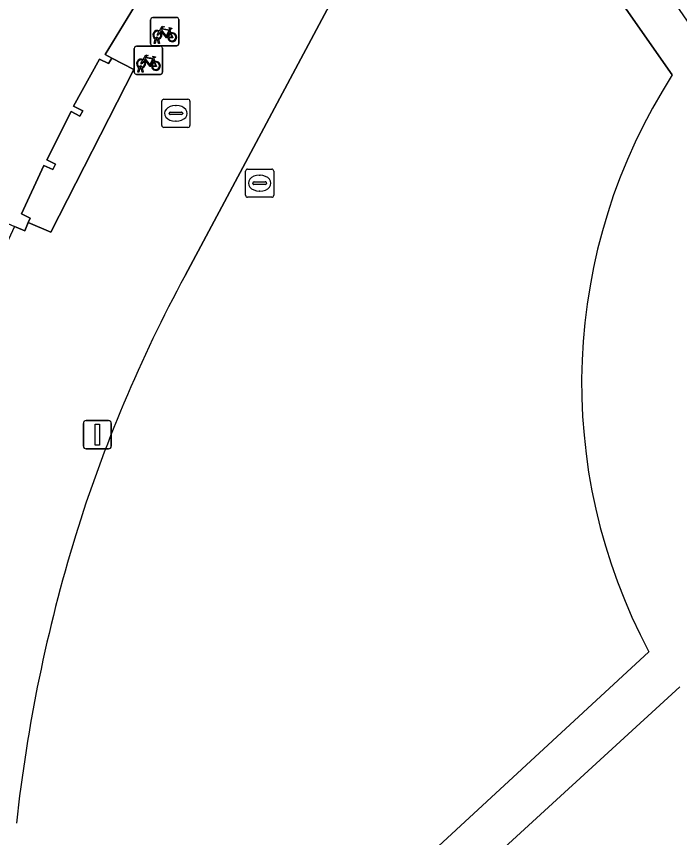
# Model space of a CAD drawing. Extents: x 159262 to 160143, y 383399 to 384319.
# Drawn here: x 160085.03 to 160108.52, y 383778.48 to 383807.57 of the extents above; entities that cross this region are included whole.
import ezdxf

# ---------------------------------------------------------------- set-up
doc = ezdxf.new("R2010")
doc.units = 0
for name, color, linetype in [('IMGEO_Fietsenrek', 7, 'Continuous'), ('IMGEO_Groenvoorziening', 7, 'Continuous'), ('IMGEO_Kolk', 7, 'Continuous'), ('IMGEO_Lichtmast', 7, 'Continuous'), ('IMGEO_Pand', 7, 'Continuous'), ('IMGEO_Rioolput', 7, 'Continuous'), ('IMGEO_Voetpad_halfverhard', 7, 'Continuous'), ('IMGEO_Voetpad_open', 7, 'Continuous')]:
    doc.layers.add(name, color=color, linetype=linetype)

msp = doc.modelspace()

# ---------------------------------------------------------------- linework, layer by layer
at = {"layer": 'IMGEO_Fietsenrek'}
for p, q in [((160089.853, 383807.527), (160090.694, 383807.527)), ((160090.694, 383807.527), (160089.853, 383807.527)), ((160089.778, 383806.602), (160089.778, 383807.443)), ((160089.778, 383807.443), (160089.778, 383806.602)), ((160090.778, 383807.452), (160090.778, 383806.611)), ((160090.778, 383806.611), (160090.778, 383807.452)), ((160090.465, 383807.076), (160090.501, 383806.981)), ((160089.905, 383806.611), (160089.944, 383806.771)), ((160089.939, 383806.611), (160089.905, 383806.611)), ((160089.974, 383806.759), (160089.939, 383806.611)), ((160090.016, 383806.783), (160090.015, 383806.787)), ((160090.057, 383806.611), (160090.023, 383806.753)), ((160090.047, 383806.794), (160090.048, 383806.787)), ((160090.055, 383806.757), (160090.09, 383806.611)), ((160090.09, 383806.611), (160090.057, 383806.611)), ((160089.201, 383805.587), (160089.201, 383806.428)), ((160089.201, 383806.428), (160089.201, 383805.587)), ((160089.276, 383806.512), (160090.117, 383806.512)), ((160090.117, 383806.512), (160089.276, 383806.512)), ((160090.703, 383806.527), (160089.862, 383806.527)), ((160089.862, 383806.527), (160090.703, 383806.527)), ((160090.201, 383806.437), (160090.201, 383805.596)), ((160090.201, 383805.596), (160090.201, 383806.437)), ((160089.888, 383806.061), (160089.924, 383805.966)), ((160089.328, 383805.596), (160089.367, 383805.756)), ((160089.397, 383805.744), (160089.362, 383805.596)), ((160089.439, 383805.768), (160089.438, 383805.772)), ((160089.48, 383805.596), (160089.446, 383805.738)), ((160089.47, 383805.779), (160089.471, 383805.772)), ((160089.478, 383805.742), (160089.513, 383805.596)), ((160090.126, 383805.512), (160089.285, 383805.512)), ((160089.285, 383805.512), (160090.126, 383805.512)), ((160089.362, 383805.596), (160089.328, 383805.596)), ((160089.513, 383805.596), (160089.48, 383805.596))]:
    msp.add_line(p, q, dxfattribs=at)
for points in [[(160090.091, 383807.053), (160090.186, 383807.217), (160090.272, 383807.203), (160090.274, 383807.194), (160090.218, 383807.183), (160090.191, 383807.138), (160090.447, 383807.097)], [(160090.112, 383807.001), (160090.06, 383806.911), (160090.02, 383806.886), (160090.021, 383806.933), (160090.076, 383807.027)], [(160090.387, 383806.809), (160090.337, 383806.809), (160090.146, 383807.06), (160090.127, 383807.028)], [(160090.434, 383807.072), (160090.177, 383807.113), (160090.16, 383807.084), (160090.327, 383806.864), (160090.434, 383807.072)], [(160090.482, 383806.974), (160090.452, 383807.051), (160090.343, 383806.833), (160090.386, 383806.833)], [(160090.416, 383806.833), (160090.536, 383806.832), (160090.492, 383806.946)], [(160090.512, 383806.953), (160090.567, 383806.808), (160090.417, 383806.808)], [(160090.447, 383807.097), (160090.472, 383807.146), (160090.466, 383807.15), (160090.443, 383807.154), (160090.431, 383807.161), (160090.43, 383807.164), (160090.432, 383807.169), (160090.527, 383807.154), (160090.529, 383807.144), (160090.519, 383807.131), (160090.507, 383807.125), (160090.493, 383807.131), (160090.465, 383807.076)], [(160089.514, 383806.038), (160089.609, 383806.202), (160089.695, 383806.188), (160089.697, 383806.179), (160089.641, 383806.168), (160089.614, 383806.123), (160089.87, 383806.082)], [(160089.81, 383805.794), (160089.76, 383805.794), (160089.569, 383806.045), (160089.55, 383806.013)], [(160089.857, 383806.057), (160089.6, 383806.098), (160089.583, 383806.069), (160089.75, 383805.849), (160089.857, 383806.057)], [(160089.905, 383805.959), (160089.875, 383806.036), (160089.766, 383805.818), (160089.809, 383805.818)], [(160089.87, 383806.082), (160089.895, 383806.131), (160089.889, 383806.135), (160089.866, 383806.139), (160089.854, 383806.146), (160089.853, 383806.149), (160089.855, 383806.154), (160089.95, 383806.139), (160089.952, 383806.129), (160089.942, 383806.116), (160089.93, 383806.11), (160089.916, 383806.116), (160089.888, 383806.061)], [(160089.535, 383805.986), (160089.483, 383805.896), (160089.443, 383805.871), (160089.444, 383805.918), (160089.499, 383806.012)], [(160089.839, 383805.818), (160089.959, 383805.817), (160089.915, 383805.931)], [(160089.935, 383805.938), (160089.99, 383805.793), (160089.84, 383805.793)]]:
    msp.add_lwpolyline(points, dxfattribs=at)
for centre, radius, start, end in [((160089.856, 383807.449), 0.0779, 92.4484, 184.2845), ((160089.856, 383807.449), 0.0779, 92.4484, 184.2845), ((160090.7, 383807.449), 0.0779, 2.4484, 94.2845), ((160090.7, 383807.449), 0.0779, 2.4484, 94.2845), ((160090.018, 383806.912), 0.159, 62.6766, 242.1369), ((160090.018, 383806.912), 0.129, 63.3192, 238.903), ((160090.018, 383806.912), 0.129, 283.6043, 43.4302), ((160090.018, 383806.912), 0.159, 283.5766, 46.6042), ((160090.545, 383806.828), 0.159, 113.3408, 178.3217), ((160090.545, 383806.828), 0.159, 187.0065, 105.7708), ((160090.545, 383806.828), 0.129, 113.923, 177.9556), ((160090.545, 383806.828), 0.129, 188.6715, 104.5883), ((160089.998, 383806.783), 0.0499, 12.8025, 158.6934), ((160090.018, 383806.912), 0.159, 253.9967, 271.7867), ((160089.998, 383806.783), 0.0174, 12.8025, 163.4502), ((160090.018, 383806.912), 0.129, 253.415, 269.0204), ((160090.7, 383806.605), 0.0779, 272.4484, 4.2845), ((160090.7, 383806.605), 0.0779, 272.4484, 4.2845), ((160089.279, 383806.434), 0.0779, 92.4484, 184.2845), ((160089.279, 383806.434), 0.0779, 92.4484, 184.2845), ((160089.856, 383806.605), 0.0779, 182.4484, 274.2845), ((160089.856, 383806.605), 0.0779, 182.4484, 274.2845), ((160090.123, 383806.434), 0.0779, 2.4484, 94.2845), ((160090.123, 383806.434), 0.0779, 2.4484, 94.2845), ((160089.441, 383805.897), 0.159, 62.6766, 242.1369), ((160089.441, 383805.897), 0.129, 63.3192, 238.903), ((160089.421, 383805.768), 0.0499, 12.8025, 158.6934), ((160089.441, 383805.897), 0.159, 253.9967, 271.7867), ((160089.421, 383805.768), 0.0174, 12.8025, 163.4502), ((160089.441, 383805.897), 0.129, 253.415, 269.0204), ((160089.441, 383805.897), 0.129, 283.6043, 43.4302), ((160089.441, 383805.897), 0.159, 283.5766, 46.6042), ((160089.968, 383805.813), 0.159, 113.3408, 178.3217), ((160089.968, 383805.813), 0.159, 187.0065, 105.7708), ((160089.968, 383805.813), 0.129, 113.923, 177.9556), ((160089.968, 383805.813), 0.129, 188.6715, 104.5883), ((160089.279, 383805.59), 0.0779, 182.4484, 274.2845), ((160089.279, 383805.59), 0.0779, 182.4484, 274.2845), ((160090.123, 383805.59), 0.0779, 272.4484, 4.2845), ((160090.123, 383805.59), 0.0779, 272.4484, 4.2845)]:
    msp.add_arc(centre, radius, start, end, dxfattribs=at)
at = {"layer": 'IMGEO_Groenvoorziening'}
for points in [[(160108.262, 383805.493), (160104.813, 383810.428), (160104.097, 383809.911), (160100.997, 383814.582), (160100.219, 383815.647), (160091.002, 383798.389)], [(160085.956, 383766.445), (160087.158, 383767.623), (160092.055, 383772.143), (160092.69, 383771.451), (160107.438, 383785.06)], [(160108.532, 383783.819), (160093.432, 383769.993), (160093.98, 383769.348), (160092.056, 383767.511), (160134.071, 383767.597), (160135.904, 383768.059), (160136.739, 383768.877), (160132.826, 383773.1), (160133.763, 383773.796), (160125.235, 383784.114)]]:
    msp.add_lwpolyline(points, dxfattribs=at)
for centre, radius, start, end in [((160125.225, 383794.576), 20.173, 147.2358, 208.1455), ((160136.131, 383773.929), 51.331, 151.5415, 162.7317), ((160140.187, 383772.971), 55.49, 163.0312, 173.7689)]:
    msp.add_arc(centre, radius, start, end, dxfattribs=at)
at = {"layer": 'IMGEO_Kolk'}
for p, q in [((160090.248, 383804.633), (160091.1, 383804.633)), ((160090.173, 383803.707), (160090.173, 383804.559)), ((160090.661, 383804.413), (160090.686, 383804.413)), ((160091.174, 383804.559), (160091.174, 383803.707)), ((160090.432, 383804.127), (160090.432, 383804.139)), ((160090.87, 383804.09), (160090.472, 383804.09)), ((160090.475, 383804.176), (160090.873, 383804.176)), ((160090.916, 383804.139), (160090.916, 383804.127)), ((160090.684, 383803.853), (160090.659, 383803.853)), ((160091.1, 383803.633), (160090.248, 383803.633))]:
    msp.add_line(p, q, dxfattribs=at)
for points in [[(160090.248, 383804.633), (160091.1, 383804.633)], [(160090.173, 383803.707), (160090.173, 383804.559)], [(160091.174, 383804.559), (160091.174, 383803.707)], [(160091.1, 383803.633), (160090.248, 383803.633)]]:
    msp.add_lwpolyline(points, dxfattribs=at)
for centre, radius, start, end in [((160090.25, 383804.557), 0.0765, 91.552, 178.448), ((160090.25, 383804.557), 0.0765, 91.552, 178.448), ((160091.098, 383804.557), 0.0765, 1.552, 88.448), ((160091.098, 383804.557), 0.0765, 1.552, 88.448), ((160090.472, 383804.136), 0.0403, 85.8775, 175.7526), ((160090.469, 383804.126), 0.0366, 178.938, 274.7102), ((160090.873, 383804.133), 0.043, 264.8664, 352.4533), ((160090.877, 383804.138), 0.0386, 1.7309, 96.639), ((160090.25, 383803.709), 0.0765, 181.552, 268.448), ((160090.25, 383803.709), 0.0765, 181.552, 268.448), ((160091.098, 383803.709), 0.0765, 271.552, 358.448), ((160091.098, 383803.709), 0.0765, 271.552, 358.448)]:
    msp.add_arc(centre, radius, start, end, dxfattribs=at)
for centre, major_axis, ratio, start_param, end_param in [((160090.66, 383804.133), (-0.387, 0.002), 0.722429, 4.712389, 7.853982), ((160090.685, 383804.133), (-0.39, 0.002), 0.717154, 1.570796, 4.712389)]:
    msp.add_ellipse(centre, major_axis=major_axis, ratio=ratio, start_param=start_param, end_param=end_param, dxfattribs=at)
at = {"layer": 'IMGEO_Lichtmast'}
for p, q in [((160087.497, 383793.251), (160088.287, 383793.251)), ((160088.287, 383793.251), (160087.497, 383793.251)), ((160087.397, 383792.351), (160087.397, 383793.151)), ((160087.397, 383793.151), (160087.397, 383792.351)), ((160088.387, 383793.151), (160088.387, 383792.351)), ((160088.387, 383792.351), (160088.387, 383793.151)), ((160088.287, 383792.251), (160087.497, 383792.251)), ((160087.497, 383792.251), (160088.287, 383792.251))]:
    msp.add_line(p, q, dxfattribs=at)
msp.add_lwpolyline([(160087.817, 383793.126), (160087.967, 383793.126), (160087.967, 383792.376), (160087.817, 383792.376), (160087.817, 383793.126)], dxfattribs=at)
for centre, start, end in [((160087.497, 383793.151), 90, 180), ((160087.497, 383793.151), 90, 180), ((160088.287, 383793.151), 0, 90), ((160088.287, 383793.151), 360, 90), ((160087.497, 383792.351), 180, 270), ((160087.497, 383792.351), 180, 270), ((160088.287, 383792.351), 270, 0), ((160088.287, 383792.351), 270, 0)]:
    msp.add_arc(centre, 0.1, start, end, dxfattribs=at)
at = {"layer": 'IMGEO_Pand'}
msp.add_lwpolyline([(160082.787, 383801.089), (160084.957, 383800.131), (160085.017, 383800.104), (160085.322, 383799.969), (160085.441, 383800.265), (160085.514, 383800.424), (160085.205, 383800.58), (160085.991, 383802.29), (160086.318, 383802.144), (160086.415, 383802.334), (160086.103, 383802.491), (160086.959, 383804.194), (160087.272, 383804.037), (160087.381, 383804.221), (160087.047, 383804.393), (160087.973, 383806.054), (160088.292, 383805.893), (160088.403, 383806.09), (160088.165, 383806.216), (160089.864, 383808.996), (160089.265, 383809.381), (160080.754, 383814.845), (160083.162, 383818.501)], dxfattribs=at)
at = {"layer": 'IMGEO_Rioolput'}
for p, q in [((160093.143, 383801.234), (160093.143, 383802.086)), ((160093.218, 383802.16), (160094.07, 383802.16)), ((160094.144, 383802.086), (160094.144, 383801.234)), ((160093.402, 383801.654), (160093.402, 383801.666)), ((160093.445, 383801.703), (160093.843, 383801.703)), ((160093.631, 383801.94), (160093.656, 383801.94)), ((160093.886, 383801.666), (160093.886, 383801.654)), ((160093.84, 383801.617), (160093.442, 383801.617)), ((160093.654, 383801.38), (160093.629, 383801.38)), ((160094.07, 383801.16), (160093.218, 383801.16))]:
    msp.add_line(p, q, dxfattribs=at)
for points in [[(160093.143, 383801.234), (160093.143, 383802.086)], [(160093.218, 383802.16), (160094.07, 383802.16)], [(160094.144, 383802.086), (160094.144, 383801.234)], [(160094.07, 383801.16), (160093.218, 383801.16)]]:
    msp.add_lwpolyline(points, dxfattribs=at)
for centre, radius, start, end in [((160093.22, 383802.084), 0.0765, 91.552, 178.448), ((160093.22, 383802.084), 0.0765, 91.552, 178.448), ((160094.068, 383802.084), 0.0765, 1.552, 88.448), ((160094.068, 383802.084), 0.0765, 1.552, 88.448), ((160093.442, 383801.663), 0.0403, 85.8775, 175.7526), ((160093.847, 383801.665), 0.0386, 1.7309, 96.639), ((160093.439, 383801.653), 0.0366, 178.938, 274.7102), ((160093.843, 383801.66), 0.043, 264.8664, 352.4533), ((160093.22, 383801.236), 0.0765, 181.552, 268.448), ((160093.22, 383801.236), 0.0765, 181.552, 268.448), ((160094.068, 383801.236), 0.0765, 271.552, 358.448), ((160094.068, 383801.236), 0.0765, 271.552, 358.448)]:
    msp.add_arc(centre, radius, start, end, dxfattribs=at)
for centre, major_axis, ratio, start_param, end_param in [((160093.63, 383801.66), (-0.387, 0.002), 0.722429, 4.712389, 7.853982), ((160093.655, 383801.66), (-0.39, 0.002), 0.717154, 1.570796, 4.712389)]:
    msp.add_ellipse(centre, major_axis=major_axis, ratio=ratio, start_param=start_param, end_param=end_param, dxfattribs=at)
at = {"layer": 'IMGEO_Voetpad_halfverhard'}
for points in [[(160109.41, 383806.528), (160106.065, 383811.393), (160105.443, 383812.296), (160104.122, 383811.42), (160104.813, 383810.428), (160108.262, 383805.493)], [(160107.438, 383785.06), (160092.69, 383771.451), (160091.574, 383770.415), (160092.695, 383769.312), (160093.432, 383769.993), (160108.532, 383783.819)]]:
    msp.add_lwpolyline(points, dxfattribs=at)
msp.add_arc((160125.225, 383794.576), 20.173, 147.2358, 208.1455, dxfattribs=at)
at = {"layer": 'IMGEO_Voetpad_open'}
for points in [[(160094.359, 383819.618), (160094.719, 383819.458), (160093.966, 383818.167), (160091.918, 383814.03), (160089.864, 383808.996), (160088.165, 383806.216), (160088.403, 383806.09), (160089.181, 383805.686), (160086.246, 383799.927), (160085.441, 383800.265), (160085.322, 383799.969), (160085.017, 383800.104), (160084.957, 383800.131), (160083.718, 383797.465)], [(160091.002, 383798.389), (160100.219, 383815.647)]]:
    msp.add_lwpolyline(points, dxfattribs=at)
msp.add_lwpolyline([(160089.181, 383805.686), (160088.403, 383806.09), (160088.292, 383805.893), (160087.973, 383806.054), (160087.047, 383804.393), (160087.381, 383804.221), (160087.272, 383804.037), (160086.959, 383804.194), (160086.103, 383802.491), (160086.415, 383802.334), (160086.318, 383802.144), (160085.991, 383802.29), (160085.205, 383800.58), (160085.514, 383800.424), (160085.441, 383800.265), (160086.246, 383799.927)], close=True, dxfattribs=at)
for centre, radius, start, end in [((160136.131, 383773.929), 51.331, 151.5415, 162.7317), ((160140.187, 383772.971), 55.49, 163.0312, 173.7689)]:
    msp.add_arc(centre, radius, start, end, dxfattribs=at)

doc.saveas('drawing.dxf')
